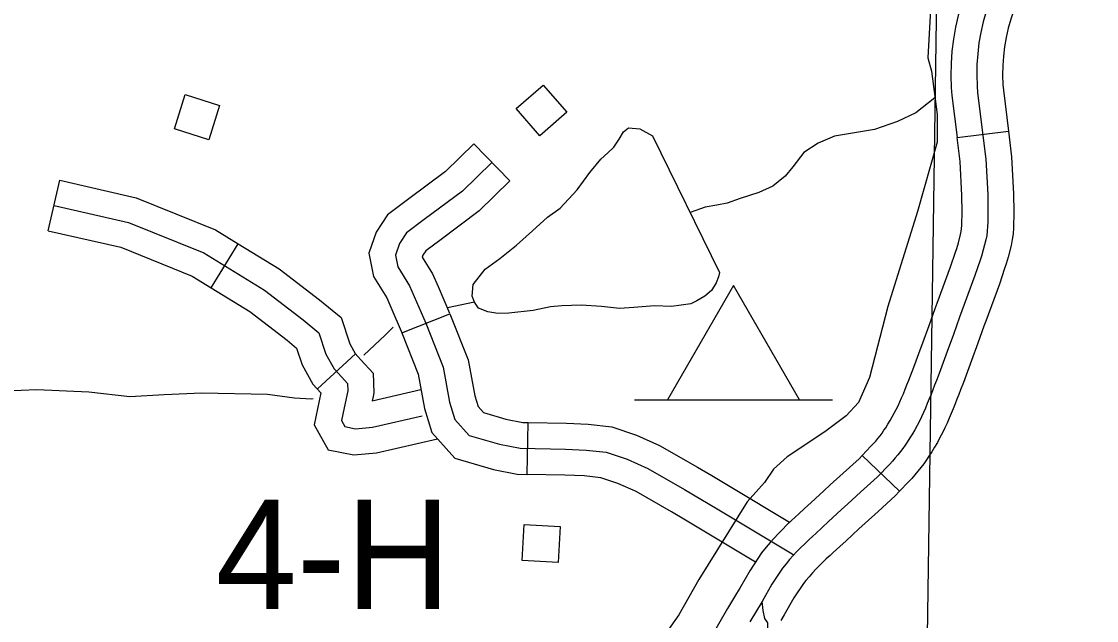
# Model space of a CAD drawing. Extents: x -19 to 366, y -4 to 359.
# Drawn here: x 137.894 to 138.484, y 192.367 to 192.696 of the extents above; entities that cross this region are included whole.
import ezdxf

# ---------------------------------------------------------------- set-up
doc = ezdxf.new("R2010")
doc.units = 0
for name, color, linetype in [('21', 7, 'Continuous'), ('60', 7, 'Continuous'), ('R_Axis Annot', 7, 'Continuous'), ('R_ROW', 7, 'Continuous'), ('R_ROW Annot', 7, 'Continuous'), ('R_Temp Easement', 7, 'Continuous'), ('Sheet Fence', 7, 'Continuous')]:
    doc.layers.add(name, color=color, linetype=linetype)

msp = doc.modelspace()

# ---------------------------------------------------------------- linework, layer by layer
at = {"layer": '21'}
for points in [[(138.19313, 192.64586), (138.17828, 192.6329), (138.16527, 192.6478), (138.18013, 192.66076)], [(137.97772, 192.63666), (137.98359, 192.65547), (138.00247, 192.64958), (137.99659, 192.63076)], [(138.18949, 192.41852), (138.18837, 192.39884), (138.16863, 192.39996), (138.16975, 192.41964)]]:
    msp.add_lwpolyline(points, close=True, dxfattribs=at)
at = {"layer": '60'}
msp.add_line((138.23025, 192.48797), (138.33891, 192.48797), dxfattribs=at)
msp.add_lwpolyline([(138.24836, 192.48797), (138.3208, 192.48797), (138.28458, 192.55071)], close=True, dxfattribs=at)
at = {"layer": 'R_Axis Annot'}
msp.add_lwpolyline([(138.40056, 193.00992), (138.38943, 192.25821)], dxfattribs=at)
at = {"layer": 'R_ROW'}
for p, q in [((138.40741, 192.63198), (138.43561, 192.63547)), ((138.43561, 192.63547), (138.43561, 192.63547)), ((138.10254, 192.5248), (138.12896, 192.53524)), ((138.17129, 192.44717), (138.17184, 192.47558)), ((138.37579, 192.43786), (138.35522, 192.45745))]:
    msp.add_line(p, q, dxfattribs=at)
for points in [[(138.42077, 192.73592), (138.41408, 192.71724), (138.41184, 192.71159), (138.40974, 192.70529), (138.40794, 192.69891), (138.40649, 192.69242), (138.40535, 192.68588), (138.40457, 192.67929), (138.4041, 192.67265), (138.40401, 192.66603), (138.40421, 192.65945), (138.40456, 192.65504), (138.40741, 192.63198)], [(138.44752, 192.72634), (138.44067, 192.70722), (138.43855, 192.70186), (138.43691, 192.69695), (138.4355, 192.69194), (138.43436, 192.68688), (138.43348, 192.68177), (138.43286, 192.67661), (138.4325, 192.67145), (138.43242, 192.66625), (138.43258, 192.66101), (138.43283, 192.65793), (138.43561, 192.63547)], [(138.42333, 192.70112), (138.42172, 192.69542), (138.42042, 192.68965), (138.41941, 192.68382), (138.41871, 192.67795), (138.4183, 192.67205), (138.41822, 192.66614), (138.41839, 192.66023), (138.41869, 192.65648), (138.4232, 192.62012), (138.42425, 192.60061), (138.42437, 192.5911), (138.4243, 192.58882), (138.42423, 192.58553), (138.42416, 192.58307), (138.424, 192.58062), (138.42367, 192.57817), (138.42325, 192.57575), (138.42178, 192.57025), (138.42074, 192.56685), (138.42003, 192.56464), (138.4172, 192.55629), (138.40879, 192.53336), (138.40536, 192.52392), (138.40192, 192.51447), (138.40048, 192.5105), (138.39899, 192.50652), (138.39752, 192.50255), (138.39603, 192.49859), (138.39506, 192.49607), (138.39407, 192.49355), (138.39308, 192.49103), (138.39206, 192.48852), (138.39105, 192.48602), (138.39001, 192.48353), (138.38895, 192.4811), (138.38786, 192.4787), (138.3867, 192.47633), (138.38547, 192.47399), (138.38421, 192.47167), (138.38288, 192.46939), (138.3815, 192.46713), (138.38008, 192.46491), (138.37897, 192.46325), (138.37767, 192.46143), (138.3763, 192.45963), (138.37491, 192.45788), (138.37347, 192.45616), (138.37198, 192.45448), (138.37044, 192.45284), (138.36351, 192.44556), (138.35445, 192.43738), (138.34737, 192.4309), (138.34384, 192.42768), (138.33684, 192.42122), (138.33334, 192.41799), (138.32986, 192.41475), (138.32815, 192.41324), (138.32591, 192.4112), (138.32372, 192.40912), (138.32159, 192.407), (138.3195, 192.40483), (138.31745, 192.40262), (138.31544, 192.40037), (138.31347, 192.39808), (138.31155, 192.39575), (138.30573, 192.38686), (138.3003, 192.37741)], [(138.39648, 192.54105), (138.4038, 192.56102), (138.40654, 192.56911), (138.40719, 192.5711), (138.40812, 192.57415), (138.40936, 192.57882), (138.40963, 192.58035), (138.40986, 192.58204), (138.40997, 192.58374), (138.41003, 192.58587), (138.4101, 192.58919), (138.41017, 192.59124), (138.41005, 192.60013), (138.40904, 192.61887), (138.40741, 192.63198)], [(138.43561, 192.63547), (138.43735, 192.62138), (138.43845, 192.60108), (138.43858, 192.59096), (138.4385, 192.58844), (138.43843, 192.58519), (138.43836, 192.5824), (138.43814, 192.5792), (138.43771, 192.576), (138.43713, 192.57269), (138.43544, 192.56635), (138.4343, 192.56259), (138.43351, 192.56017), (138.4306, 192.55157), (138.42315, 192.53127)], [(138.35522, 192.45745), (138.36012, 192.4626), (138.36149, 192.46406), (138.36271, 192.46544), (138.3639, 192.46685), (138.36509, 192.46835), (138.36623, 192.46984), (138.36727, 192.47132), (138.3682, 192.4727), (138.36946, 192.47468), (138.37068, 192.47666), (138.37183, 192.47863), (138.37294, 192.48068), (138.37403, 192.48276), (138.37501, 192.48476), (138.37598, 192.48689), (138.37695, 192.48911), (138.37791, 192.49142), (138.3789, 192.49385), (138.37989, 192.4963), (138.38085, 192.49875), (138.38182, 192.5012), (138.38275, 192.50363), (138.38421, 192.50752), (138.38567, 192.51148), (138.38715, 192.51542), (138.38857, 192.51932), (138.39201, 192.52878), (138.39545, 192.53824), (138.39648, 192.54105)], [(138.11575, 192.53002), (138.12522, 192.50605), (138.12875, 192.48673), (138.13172, 192.47726), (138.13952, 192.46853), (138.15623, 192.4637), (138.16742, 192.46145)], [(138.12896, 192.53524), (138.13894, 192.50998), (138.14257, 192.49015), (138.14436, 192.48443), (138.14739, 192.48104), (138.1596, 192.47751), (138.16896, 192.47563), (138.17184, 192.47558)], [(138.42315, 192.53127), (138.42213, 192.52849), (138.4187, 192.51907), (138.41527, 192.50962), (138.4138, 192.50558), (138.4123, 192.50156), (138.41083, 192.49759), (138.40931, 192.49355), (138.4083, 192.49093), (138.40729, 192.48835), (138.40627, 192.48577), (138.40523, 192.48319), (138.40419, 192.48062), (138.40307, 192.47794), (138.40192, 192.47531), (138.40071, 192.47265), (138.39937, 192.4699), (138.39799, 192.46729), (138.39659, 192.46471), (138.39508, 192.46211), (138.39354, 192.45959), (138.39196, 192.45712), (138.39066, 192.45519), (138.38912, 192.45301), (138.38752, 192.45092), (138.38593, 192.4489), (138.38423, 192.44688), (138.38248, 192.44491), (138.38077, 192.44309), (138.37579, 192.43786)], [(138.10254, 192.5248), (138.1115, 192.50213), (138.11493, 192.48332), (138.11908, 192.47008), (138.13165, 192.45602), (138.15285, 192.44989), (138.16587, 192.44728), (138.17129, 192.44717)], [(138.17184, 192.47558), (138.19286, 192.47517), (138.20479, 192.47466), (138.21782, 192.47325), (138.23147, 192.46869), (138.24405, 192.46307), (138.26496, 192.45111), (138.27273, 192.44649)], [(138.16742, 192.46145), (138.19242, 192.46097), (138.20372, 192.46049), (138.21477, 192.45929), (138.22631, 192.45544), (138.23761, 192.45039), (138.25781, 192.43884), (138.2756, 192.42826), (138.31777, 192.40296)], [(138.35522, 192.45745), (138.35359, 192.45574), (138.34489, 192.44789), (138.33778, 192.44138), (138.33424, 192.43814), (138.32721, 192.43167), (138.32368, 192.42841), (138.3203, 192.42527), (138.31865, 192.4238), (138.31623, 192.4216), (138.31382, 192.4193), (138.31147, 192.41697), (138.30916, 192.41458), (138.30695, 192.41218), (138.30476, 192.40974), (138.3026, 192.40723), (138.30009, 192.40418), (138.29362, 192.39429), (138.28808, 192.38464), (138.28634, 192.38178)], [(138.2582, 192.42208), (138.25065, 192.42657), (138.23117, 192.43771), (138.22116, 192.44219), (138.21172, 192.44533), (138.20264, 192.44632), (138.19198, 192.44677), (138.17129, 192.44717)], [(138.27273, 192.44649), (138.28288, 192.44045), (138.31545, 192.42092), (138.31382, 192.4193), (138.31147, 192.41697), (138.30916, 192.41458), (138.30695, 192.41218), (138.30476, 192.40974), (138.3026, 192.40723), (138.30009, 192.40418), (138.29672, 192.39903)], [(138.37579, 192.43786), (138.37343, 192.43538), (138.364, 192.42687), (138.35696, 192.42042), (138.35345, 192.41721), (138.34647, 192.41078), (138.34299, 192.40757), (138.33941, 192.40424), (138.33764, 192.40267), (138.33559, 192.40081), (138.33363, 192.39893), (138.3317, 192.39702), (138.32983, 192.39508), (138.32796, 192.39306), (138.32611, 192.391), (138.32434, 192.38893), (138.32301, 192.38732), (138.31784, 192.37943), (138.31253, 192.37017), (138.31059, 192.36699)], [(138.29672, 192.39903), (138.26831, 192.41607), (138.2582, 192.42208)], [(138.28634, 192.38178), (138.2813, 192.37353), (138.27071, 192.35501), (138.2595, 192.33373), (138.24504, 192.30537), (138.23857, 192.2928)], [(138.3003, 192.37741), (138.29353, 192.3663)]]:
    msp.add_lwpolyline(points, dxfattribs=at)
at = {"layer": 'R_ROW Annot'}
for p, q in [((138.14203, 192.62847), (138.16189, 192.60816)), ((137.90845, 192.58079), (137.91475, 192.60849)), ((137.99787, 192.54949), (138.01275, 192.57369)), ((138.07716, 192.51322), (138.05625, 192.49399))]:
    msp.add_line(p, q, dxfattribs=at)
for points in [[(138.14203, 192.62847), (138.12656, 192.61335), (138.10632, 192.5983), (138.09465, 192.58954), (138.08845, 192.58008), (138.08434, 192.56843), (138.08694, 192.55569), (138.09423, 192.54402), (138.09643, 192.53893)], [(138.15196, 192.61832), (138.1358, 192.60252), (138.11482, 192.58692), (138.10517, 192.57967), (138.10127, 192.57373), (138.09904, 192.56741), (138.10034, 192.56104), (138.10684, 192.55064), (138.11575, 192.53002)], [(137.91475, 192.60849), (137.95671, 192.59895), (138.00027, 192.58136), (138.01275, 192.57369)], [(138.16189, 192.60816), (138.14505, 192.5917), (138.12332, 192.57554), (138.11568, 192.56981), (138.11409, 192.56738), (138.11375, 192.5664), (138.11375, 192.56639), (138.11945, 192.55726), (138.1225, 192.5502)], [(137.9116, 192.59464), (137.95245, 192.58535), (137.99385, 192.56863), (138.02708, 192.5482), (138.04844, 192.53185), (138.05698, 192.52479), (138.06088, 192.51309), (138.06533, 192.5051), (138.0696, 192.50046), (138.07276, 192.49693), (138.07294, 192.49303), (138.0709, 192.48374), (138.06942, 192.47668), (138.07127, 192.47333), (138.07703, 192.47222), (138.0865, 192.47296), (138.11371, 192.47921)], [(137.90845, 192.58079), (137.94818, 192.57176), (137.98743, 192.55591), (137.99787, 192.54949)], [(138.01275, 192.57369), (138.03514, 192.55992), (138.05728, 192.54297), (138.06917, 192.53315), (138.07393, 192.51884), (138.07692, 192.51348), (138.08012, 192.51), (138.08671, 192.50264), (138.08722, 192.49181), (138.08681, 192.48992)], [(137.99787, 192.54949), (138.01903, 192.53648), (138.03959, 192.52073), (138.04479, 192.51644), (138.04782, 192.50733), (138.05374, 192.49672), (138.05812, 192.49196)], [(138.1225, 192.5502), (138.12879, 192.53565)], [(138.09643, 192.53893), (138.10271, 192.52438)], [(138.05812, 192.49196), (138.05442, 192.47442), (138.06207, 192.46065), (138.07622, 192.45791), (138.08866, 192.45888), (138.1222, 192.46659)], [(138.08681, 192.48994), (138.08627, 192.48748), (138.11305, 192.49364)], [(138.38812, 192.23386), (138.3836, 192.2406), (138.3776, 192.24745), (138.36771, 192.26359), (138.36026, 192.27337), (138.35169, 192.28461), (138.33884, 192.29917), (138.33195, 192.30789), (138.32859, 192.31171), (138.32406, 192.31415), (138.31871, 192.3171), (138.31438, 192.32184), (138.31081, 192.32809), (138.3078, 192.33449), (138.30583, 192.34165), (138.30439, 192.34865), (138.30378, 192.35539), (138.30358, 192.36228), (138.30348, 192.36566), (138.30191, 192.36805), (138.30097, 192.37248), (138.3003, 192.37741)]]:
    msp.add_lwpolyline(points, dxfattribs=at)
at = {"layer": 'R_Temp Easement'}
for points in [[(138.39315, 192.70901), (138.3914, 192.67562), (138.39332, 192.66842), (138.39645, 192.64453), (138.39651, 192.62936), (138.38571, 192.59138), (138.36929, 192.53934), (138.35924, 192.50023), (138.35325, 192.48655), (138.34648, 192.47931), (138.33479, 192.47054), (138.31405, 192.45681), (138.30652, 192.44995), (138.30163, 192.44272), (138.29223, 192.43206), (138.26556, 192.38947), (138.25468, 192.37008), (138.22536, 192.32862)], [(138.39525, 192.6537), (138.38478, 192.64546), (138.37469, 192.64069), (138.36213, 192.63643), (138.35102, 192.63448), (138.34011, 192.63272), (138.33112, 192.62892), (138.32331, 192.62382), (138.31725, 192.61591), (138.31303, 192.6107), (138.30616, 192.60524), (138.29849, 192.60185), (138.28837, 192.59859), (138.28125, 192.59597), (138.27541, 192.59489), (138.26902, 192.5938), (138.26079, 192.59085)], [(138.27689, 192.55792), (138.27637, 192.55552), (138.27508, 192.55232), (138.27252, 192.548), (138.26888, 192.54485), (138.26459, 192.54229), (138.26123, 192.5407), (138.25595, 192.54001), (138.25068, 192.53933), (138.24122, 192.53969), (138.22991, 192.53868), (138.22199, 192.53813), (138.21214, 192.53924), (138.20097, 192.53994), (138.1904, 192.5397), (138.18418, 192.539), (138.17459, 192.53708), (138.16121, 192.53565), (138.15517, 192.53533), (138.14967, 192.53634), (138.14471, 192.53832), (138.14236, 192.54168), (138.14116, 192.54487), (138.14177, 192.55133), (138.14837, 192.55982), (138.15637, 192.5655), (138.16545, 192.5729), (138.17434, 192.58068), (138.18248, 192.58825), (138.18955, 192.59315), (138.19877, 192.60321), (138.20572, 192.61285), (138.2118, 192.61999), (138.21568, 192.62349), (138.21901, 192.6266), (138.22193, 192.63102), (138.2243, 192.63506), (138.22708, 192.6372), (138.23314, 192.63677), (138.24022, 192.63294)], [(138.24022, 192.63294), (138.27689, 192.55792)], [(138.14236, 192.54168), (138.12757, 192.53849)], [(138.09774, 192.52785), (138.09341, 192.52357), (138.08163, 192.51251)], [(138.05393, 192.48862), (138.05303, 192.48837), (138.04357, 192.48892), (138.02878, 192.49106), (137.99268, 192.49178), (137.97211, 192.49075), (137.95324, 192.48977), (137.9307, 192.49231), (137.90214, 192.49357), (137.87609, 192.49243), (137.85387, 192.48928), (137.82791, 192.48454), (137.81013, 192.48529), (137.79164, 192.48431), (137.77792, 192.48097), (137.75683, 192.47785), (137.73962, 192.4788), (137.72087, 192.48085), (137.70534, 192.48241), (137.69327, 192.48119), (137.68366, 192.48003), (137.67463, 192.47851), (137.66518, 192.47868)]]:
    msp.add_lwpolyline(points, dxfattribs=at)
at = {"layer": 'Sheet Fence'}
for points in [[(146.77834, 1.69699), (146.57878, 10.31313), (146.37852, 18.92942), (146.17757, 27.54584), (145.97591, 36.16241), (145.77356, 44.77911), (145.57052, 53.39596), (145.36679, 62.01295), (145.16236, 70.63008), (144.95724, 79.24735), (144.75142, 87.86477), (144.54492, 96.48232), (144.33773, 105.10002), (144.12986, 113.71787), (143.92129, 122.33585), (143.71204, 130.95398), (143.5021, 139.57225), (143.29148, 148.19067), (143.08018, 156.80923), (142.8682, 165.42794), (142.65553, 174.04679), (142.44218, 182.66579), (142.22816, 191.28493), (142.01345, 199.90421), (141.79807, 208.52365), (141.58202, 217.14322), (141.36528, 225.76295), (141.14788, 234.38282), (140.9298, 243.00284), (140.71105, 251.623), (140.49162, 260.24332), (140.27153, 268.86377), (140.05077, 277.48438), (139.82934, 286.10514), (139.60724, 294.72604), (139.38447, 303.34709), (139.16105, 311.96829), (138.93695, 320.58964), (138.7122, 329.21114), (138.48678, 337.83278), (138.2607, 346.45458)], [(139.44064, 1.53154), (139.25106, 10.14733), (139.06082, 18.76327), (138.86992, 27.37935), (138.67836, 35.99557), (138.48613, 44.61194), (138.29325, 53.22845), (138.09971, 61.84511), (137.9055, 70.46191), (137.71065, 79.07885), (137.51513, 87.69595), (137.31896, 96.31318), (137.12214, 104.93057), (136.92466, 113.54809), (136.72653, 122.16577), (136.52775, 130.78359), (136.32832, 139.40156), (136.12824, 148.01968), (135.9275, 156.63794), (135.72612, 165.25636), (135.5241, 173.87492), (135.32143, 182.49362), (135.11811, 191.11248), (134.91415, 199.73149), (134.70954, 208.35064), (134.50429, 216.96995), (134.2984, 225.5894), (134.09187, 234.209), (133.8847, 242.82876), (133.6769, 251.44866), (133.46845, 260.06872), (133.25937, 268.68892), (133.04965, 277.30928), (132.8393, 285.92978), (132.62831, 294.55044), (132.41669, 303.17125), (132.20444, 311.79221), (131.99156, 320.41333), (131.77805, 329.0346), (131.56391, 337.65601), (131.34914, 346.27759)], [(0, 189.51617), (7.11214, 189.52059), (14.22427, 189.53386), (21.33637, 189.55597), (28.44845, 189.58693), (35.56048, 189.62672), (42.67245, 189.67537), (49.78436, 189.73285), (56.89619, 189.79918), (64.00793, 189.87436), (71.11958, 189.95838), (78.23111, 190.05124), (85.34253, 190.15294), (92.45381, 190.26349), (99.56495, 190.38288), (106.67593, 190.51112), (113.78675, 190.6482), (120.89739, 190.79412), (128.00785, 190.94888), (135.11811, 191.11248), (142.22816, 191.28493), (149.33799, 191.46621), (156.44759, 191.65634), (163.55694, 191.85531), (170.66605, 192.06312), (177.77489, 192.27977), (184.88345, 192.50526), (191.99173, 192.73959), (199.09971, 192.98276), (206.20739, 193.23477), (213.31474, 193.49561), (220.42177, 193.7653), (227.52845, 194.04382), (234.63479, 194.33118), (241.74076, 194.62738), (248.84635, 194.93241), (255.95157, 195.24628), (263.05638, 195.56898), (270.16079, 195.90052), (277.26478, 196.24089), (284.36834, 196.5901), (291.47147, 196.94814), (298.57414, 197.31501), (305.67635, 197.69072), (312.77809, 198.07525), (319.87934, 198.46862), (326.9801, 198.87082), (334.08035, 199.28185), (341.18009, 199.7017)]]:
    msp.add_spline(points, degree=3, dxfattribs=at)

# ---------------------------------------------------------------- texts
at = {"layer": '60'}
msp.add_text('4-H', height=0.06, dxfattribs=at).set_placement((138.00028, 192.37334))

doc.saveas('drawing.dxf')
